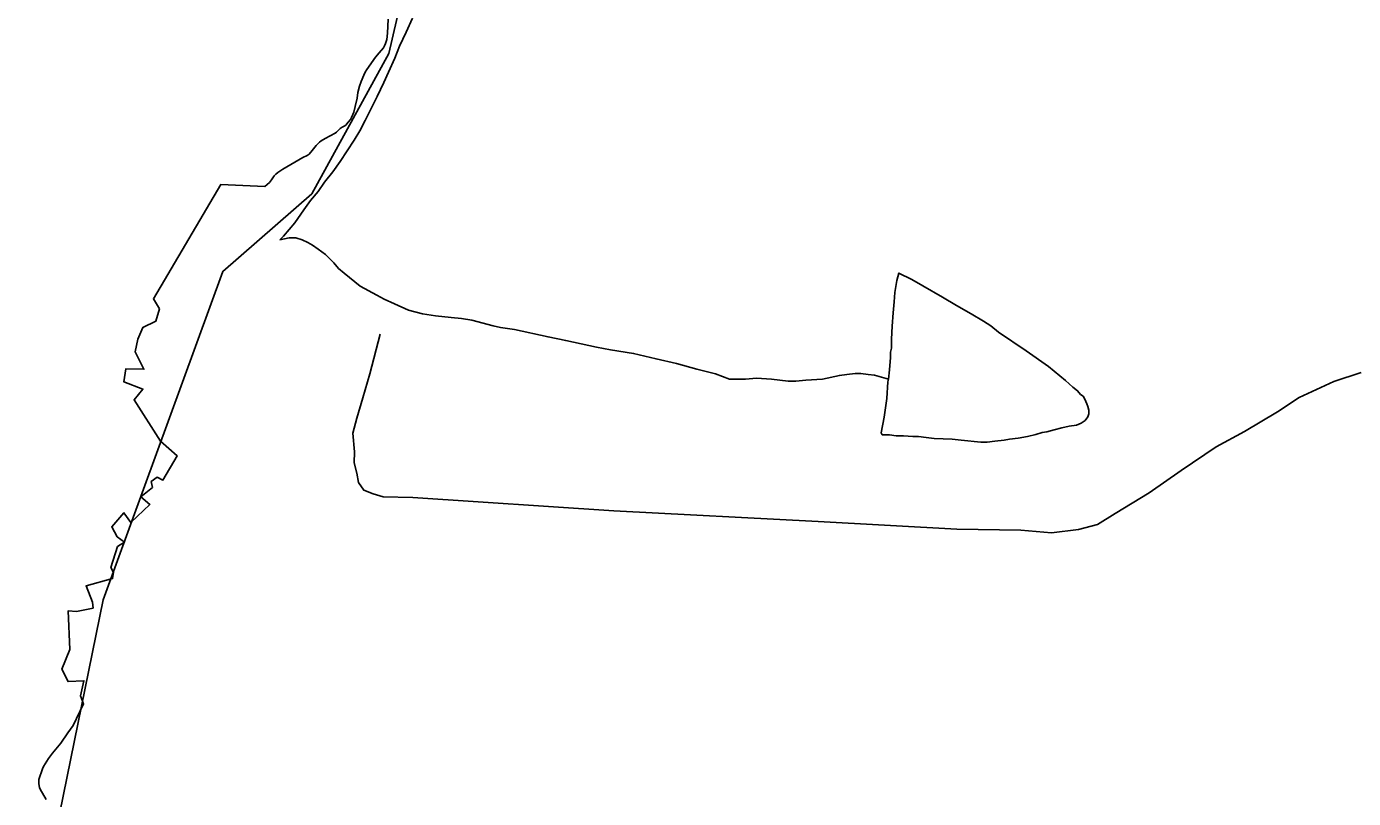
# Model space of a CAD drawing. Extents: x 2001466 to 31450019, y -30647475 to 847247.
# Drawn here: x 2069159 to 2072011, y 653684 to 655344 of the extents above; entities that cross this region are included whole.
import ezdxf

# ---------------------------------------------------------------- set-up
doc = ezdxf.new("R2010")
doc.units = 0
for name, color, linetype in [('Exist Boundary Political City Limit New', 7, 'Continuous'), ('Exist Hydrographic Creek Single Shore', 7, 'Continuous'), ('Exist Hydrographic Misc Water Feature', 7, 'Continuous'), ('Exist Road Non-System Type 51', 7, 'Continuous'), ('Map Preparation Boundary City Limit Buffer Line', 7, 'Continuous')]:
    doc.layers.add(name, color=color, linetype=linetype)

msp = doc.modelspace()

# ---------------------------------------------------------------- linework, layer by layer
at = {"layer": 'Exist Boundary Political City Limit New'}
for points in [[(2069426.5, 654365.8), (2069439.4, 654374.9), (2069451.8, 654368.9), (2069482.8, 654420.8), (2069446.9, 654452.4), (2069390, 654541.4), (2069408.9, 654564.5), (2069368.2, 654580.2), (2069372.5, 654608.3), (2069411, 654607.4), (2069392.1, 654645.1), (2069398.1, 654671.9), (2069409, 654697.1), (2069436.9, 654710.7), (2069444.4, 654737.6), (2069431.5, 654758.6), (2069576.2, 655004.4), (2069671.1, 655000), (2069680.9, 655008.6), (2069685.5, 655014.8), (2069691.1, 655023.6), (2069694.4, 655027.1), (2069698.9, 655030.8), (2069709.4, 655037.7), (2069752.4, 655062.6), (2069762.2, 655067), (2069765.9, 655069.8), (2069772.6, 655077.6), (2069781, 655088.2), (2069788.4, 655096), (2069791.8, 655098.6), (2069800.6, 655103.6), (2069822.2, 655115.4), (2069825.2, 655117.4), (2069833.2, 655125.1), (2069837.5, 655128), (2069841.2, 655130.1), (2069844.9, 655132.6), (2069850.4, 655138.4), (2069855, 655144.6), (2069857.1, 655148.4), (2069861.9, 655160.4), (2069865.2, 655172.2), (2069869.2, 655190.6), (2069871.1, 655202.4), (2069874.6, 655215.8), (2069878.2, 655226.2), (2069883.8, 655239.9), (2069886.6, 655245.9), (2069890.1, 655252.1), (2069908.6, 655278.3), (2069916.5, 655287.9), (2069926, 655298.9), (2069928.4, 655302.8), (2069930.5, 655307.6), (2069933, 655316.8), (2069934.5, 655329.8), (2069936.2, 655360.1)], [(2069201, 653682.1), (2069187.9, 653704.5), (2069186.6, 653707.9), (2069185.2, 653715.9), (2069185, 653720.2), (2069185.6, 653724.7), (2069193, 653747.8), (2069195.1, 653752.8), (2069206.1, 653770), (2069214.8, 653781.5), (2069232.8, 653803.2), (2069247.5, 653825.2), (2069258.9, 653840.8), (2069281.1, 653888), (2069274.9, 653904.9), (2069282.1, 653937.4), (2069248.1, 653935.7), (2069234.6, 653962.2), (2069251.9, 654004.6), (2069248.2, 654087.7), (2069266.5, 654086.4), (2069301.8, 654093.6), (2069300.8, 654106.2), (2069286.9, 654141.7), (2069343.6, 654157), (2069346, 654170.1), (2069340.1, 654180.9), (2069354.5, 654226.1), (2069369.4, 654235.5), (2069353.9, 654246.9), (2069341.9, 654268.1), (2069368, 654298.8), (2069383.2, 654277.6), (2069424, 654316.3), (2069404.5, 654333.1), (2069429.5, 654353.2), (2069426.5, 654365.8)]]:
    msp.add_lwpolyline(points, dxfattribs=at)
at = {"layer": 'Exist Hydrographic Creek Single Shore'}
msp.add_lwpolyline([(2069158.8, 653143.3), (2069183.9, 653185.5), (2069183.9, 653425), (2069323.7, 654111.1), (2069580.8, 654817.8), (2069771.7, 654984.5), (2069937.8, 655286.3), (2069979.9, 655469.1), (2069978.8, 655803.8), (2069870, 656393.2), (2069835.9, 656436.6)], dxfattribs=at)
at = {"layer": 'Exist Hydrographic Misc Water Feature'}
for points in [[(2069988.5, 655362.2), (2069974.5, 655332.2), (2069960.6, 655302.2), (2069950.5, 655276.2), (2069936.6, 655246.2), (2069926.8, 655224.1), (2069912.6, 655194.1), (2069886.8, 655142.1), (2069874.9, 655120.1), (2069863, 655100.1), (2069833, 655054), (2069817.1, 655032), (2069799, 655009.9), (2069785.3, 654989.9), (2069769.3, 654969.9), (2069755.1, 654949.9), (2069735.2, 654921.9), (2069711.2, 654893.8), (2069703.3, 654885.8)], [(2069703.3, 654885.8), (2069723.3, 654889.9), (2069737.3, 654889.9), (2069751.2, 654885.9), (2069763.3, 654879.9), (2069773.4, 654873.9), (2069785.3, 654865.9), (2069801.5, 654854), (2069819.5, 654836.1), (2069829.4, 654824.1), (2069841.5, 654814), (2069875.5, 654786.2), (2069911.6, 654766.3), (2069927.6, 654758.3), (2069949.5, 654748.3), (2069979.7, 654734.4), (2070009.6, 654726.4), (2070037.5, 654722.4), (2070071.5, 654718.5), (2070093.5, 654716.6), (2070115.6, 654712.6), (2070161.5, 654700.7), (2070177.5, 654696.8), (2070207.5, 654692.8), (2070279.7, 654677), (2070317.6, 654669), (2070383.6, 654655.1), (2070413.8, 654649.2), (2070463.6, 654641.3), (2070511.8, 654629.4), (2070555.7, 654619.4), (2070599.7, 654607.6), (2070639.7, 654597.7), (2070669.7, 654585.7)], [(2071011.5, 654586.3), (2071013.5, 654606.3), (2071015.6, 654632.4), (2071015.6, 654644.4), (2071017.4, 654652.4), (2071017.4, 654672.3), (2071019.5, 654700.3), (2071021.3, 654728.3), (2071023.4, 654752.3), (2071025.2, 654772.4), (2071029.1, 654798.4), (2071033.2, 654814.3), (2071061.1, 654800.4), (2071085.1, 654786.4), (2071127.3, 654762.5), (2071157.3, 654744.6), (2071189.3, 654726.6), (2071215.3, 654710.7), (2071231.3, 654700.7), (2071247.5, 654686.8), (2071307.4, 654646.9), (2071355.4, 654613), (2071391.4, 654583), (2071407.6, 654569.1), (2071417.5, 654561.1), (2071423.6, 654553.1), (2071429.6, 654549.1), (2071433.5, 654543.2), (2071437.6, 654533.2), (2071439.6, 654527.2), (2071441.7, 654519.2), (2071441.7, 654511.2), (2071439.6, 654505.2), (2071433.7, 654497.2), (2071425.7, 654491.2), (2071415.6, 654487.1), (2071399.6, 654485.1), (2071383.7, 654481), (2071367.7, 654477), (2071351.9, 654473), (2071341.8, 654471), (2071327.9, 654467), (2071309.8, 654462.9), (2071289.7, 654458.9), (2071271.7, 654456.8), (2071259.8, 654454.8), (2071239.7, 654452.8), (2071223.7, 654450.8), (2071209.8, 654450.7), (2071167.7, 654454.7), (2071147.8, 654456.6), (2071109.7, 654458.5), (2071091.9, 654460.5), (2071075.9, 654462.5), (2071063.8, 654462.5), (2071043.9, 654464.4), (2071027.9, 654464.4), (2071013.7, 654466.3), (2070997.7, 654466.3), (2070995.7, 654470.3), (2071001.8, 654504.4), (2071007.6, 654544.3), (2071009.6, 654580.3), (2071011.5, 654586.3)], [(2070669.7, 654585.7), (2070703.7, 654585.8), (2070727.7, 654587.8), (2070759.7, 654585.8), (2070777.7, 654583.9), (2070795.8, 654581.9), (2070811.8, 654582), (2070833.7, 654584), (2070869.6, 654586.1), (2070905.7, 654594.2), (2070921.5, 654596.2), (2070939.5, 654598.2), (2070951.6, 654598.2), (2070967.6, 654596.3), (2070981.5, 654594.3), (2071011.5, 654586.3)]]:
    msp.add_lwpolyline(points, dxfattribs=at)
at = {"layer": 'Exist Road Non-System Type 51'}
msp.add_lwpolyline([(2072026.8, 654600), (2071968.4, 654581.2), (2071893.7, 654546.7), (2071847.1, 654515.7), (2071776.2, 654473.1), (2071715.6, 654440.4), (2071640.5, 654389.9), (2071571.5, 654341.3), (2071498.6, 654296.8), (2071460.2, 654273.5), (2071419.9, 654262.4), (2071361.8, 654255.5), (2071295.9, 654260.9), (2071158, 654263.7), (2070860.3, 654279.7), (2070420.8, 654302.7), (2069989.3, 654331.4), (2069925.4, 654332.7), (2069903.5, 654339.2), (2069883.7, 654347.6), (2069872, 654363.8), (2069868.4, 654383.9), (2069862.9, 654406), (2069863.4, 654430), (2069860.2, 654470), (2069868.8, 654501.9), (2069881.7, 654545.6), (2069896.8, 654597.3), (2069918.5, 654682.8)], dxfattribs=at)
at = {"layer": 'Map Preparation Boundary City Limit Buffer Line'}
for points in [[(2069426.5, 654365.8), (2069439.4, 654374.9), (2069451.8, 654368.9), (2069482.8, 654420.8), (2069446.9, 654452.4), (2069390, 654541.4), (2069408.9, 654564.5), (2069368.2, 654580.2), (2069372.5, 654608.3), (2069411, 654607.4), (2069392.1, 654645.1), (2069398.1, 654671.9), (2069409, 654697.1), (2069436.9, 654710.7), (2069444.4, 654737.6), (2069431.5, 654758.6), (2069576.2, 655004.4), (2069671.1, 655000), (2069680.9, 655008.6), (2069685.5, 655014.8), (2069691.1, 655023.6), (2069694.4, 655027.1), (2069698.9, 655030.8), (2069709.4, 655037.7), (2069752.4, 655062.6), (2069762.2, 655067), (2069765.9, 655069.8), (2069772.6, 655077.6), (2069781, 655088.2), (2069788.4, 655096), (2069791.8, 655098.6), (2069800.6, 655103.6), (2069822.2, 655115.4), (2069825.2, 655117.4), (2069833.2, 655125.1), (2069837.5, 655128), (2069841.2, 655130.1), (2069844.9, 655132.6), (2069850.4, 655138.4), (2069855, 655144.6), (2069857.1, 655148.4), (2069861.9, 655160.4), (2069865.2, 655172.2), (2069869.2, 655190.6), (2069871.1, 655202.4), (2069874.6, 655215.8), (2069878.2, 655226.2), (2069883.8, 655239.9), (2069886.6, 655245.9), (2069890.1, 655252.1), (2069908.6, 655278.3), (2069916.5, 655287.9), (2069926, 655298.9), (2069928.4, 655302.8), (2069930.5, 655307.6), (2069933, 655316.8), (2069934.5, 655329.8), (2069936.2, 655360.1)], [(2069201, 653682.1), (2069187.9, 653704.5), (2069186.6, 653707.9), (2069185.2, 653715.9), (2069185, 653720.2), (2069185.6, 653724.7), (2069193, 653747.8), (2069195.1, 653752.8), (2069206.1, 653770), (2069214.8, 653781.5), (2069232.8, 653803.2), (2069247.5, 653825.2), (2069258.9, 653840.8), (2069281.1, 653888), (2069274.9, 653904.9), (2069282.1, 653937.4), (2069248.1, 653935.7), (2069234.6, 653962.2), (2069251.9, 654004.6), (2069248.2, 654087.7), (2069266.5, 654086.4), (2069301.8, 654093.6), (2069300.8, 654106.2), (2069286.9, 654141.7), (2069343.6, 654157), (2069346, 654170.1), (2069340.1, 654180.9), (2069354.5, 654226.1), (2069369.4, 654235.5), (2069353.9, 654246.9), (2069341.9, 654268.1), (2069368, 654298.8), (2069383.2, 654277.6), (2069424, 654316.3), (2069404.5, 654333.1), (2069429.5, 654353.2), (2069426.5, 654365.8)]]:
    msp.add_lwpolyline(points, dxfattribs=at)

doc.saveas('drawing.dxf')
